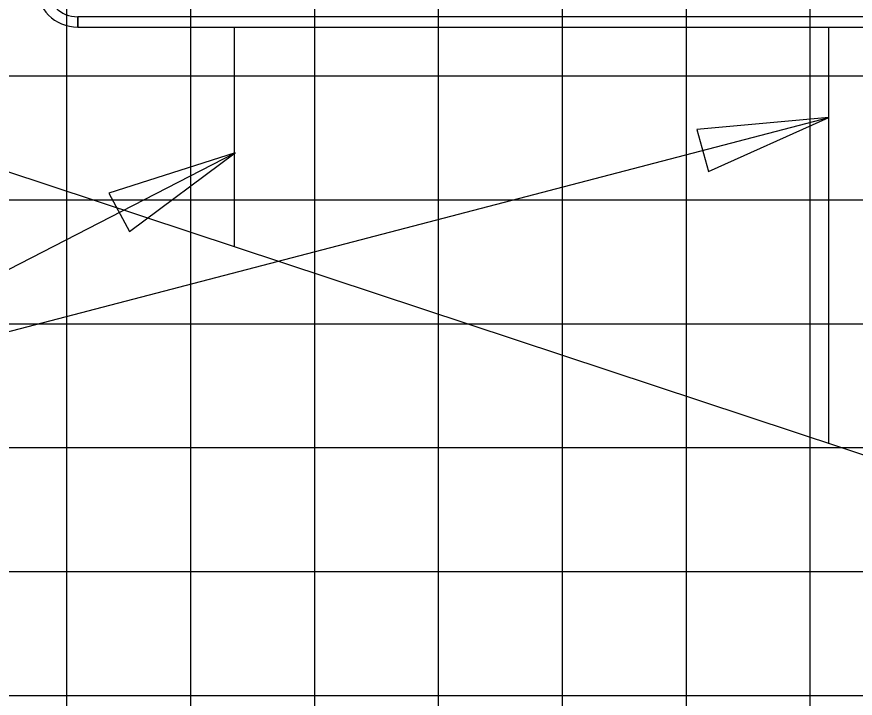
# Model space of a CAD drawing. Extents: x 2193008 to 2198143, y 1236112 to 1237864.
# Drawn here: x 2196615.9 to 2196629.43, y 1237290.07 to 1237301.07 of the extents above; entities that cross this region are included whole.
import ezdxf

# ---------------------------------------------------------------- set-up
doc = ezdxf.new("R2010")
doc.units = 0
for name, color, linetype in [('3', 7, 'Continuous'), ('60', 7, 'Continuous'), ('GSCOLORFILL', 7, 'Continuous'), ('GSDIMS', 7, 'Continuous'), ('M-ROADS', 7, 'Continuous')]:
    doc.layers.add(name, color=color, linetype=linetype)

msp = doc.modelspace()

# ---------------------------------------------------------------- linework, layer by layer
at = {"layer": '3'}
for q in [(2196629.007, 1237299.44), (2196619.423, 1237298.87)]:
    msp.add_line((2196611.789, 1237294.947), q, dxfattribs=at)
at = {"layer": '60'}
msp.add_lwpolyline([(2196632.206, 1237293.116), (2196611.181, 1237300.077), (2196609.593, 1237300.139), (2196607.663, 1237300.214), (2196606.779, 1237300.249), (2196605.653, 1237300.293), (2196604.707, 1237300.33)], dxfattribs=at)
at = {"layer": 'GSCOLORFILL'}
for p, q in [((2196616.88, 1237300.899), (2196616.88, 1237301.066)), ((2196631.541, 1237301.066), (2196616.882, 1237301.066)), ((2196616.882, 1237301.066), (2196616.882, 1237300.899)), ((2196616.882, 1237300.899), (2196631.541, 1237300.899))]:
    msp.add_line(p, q, dxfattribs=at)
for radius in [0.666, 0.5]:
    msp.add_arc((2196616.88, 1237301.565), radius, 180, 270, dxfattribs=at)
at = {"layer": 'GSDIMS'}
for p, q in [((2196619.414, 1237297.351), (2196619.414, 1237300.899)), ((2196629.007, 1237294.175), (2196629.007, 1237300.899))]:
    msp.add_line(p, q, dxfattribs=at)
for points in [[(2196629.007, 1237299.44), (2196626.874, 1237299.246), (2196627.066, 1237298.571)], [(2196619.423, 1237298.87), (2196617.383, 1237298.217), (2196617.718, 1237297.599)]]:
    msp.add_lwpolyline(points, close=True, dxfattribs=at)
at = {"layer": 'M-ROADS'}
for p, q in [((2196616.707, 1237258.106), (2196616.707, 1237318.106)), ((2196618.707, 1237258.106), (2196618.707, 1237318.106)), ((2196620.707, 1237258.106), (2196620.707, 1237318.106)), ((2196622.707, 1237258.106), (2196622.707, 1237318.106)), ((2196624.707, 1237258.106), (2196624.707, 1237318.106)), ((2196626.707, 1237258.106), (2196626.707, 1237318.106)), ((2196628.707, 1237258.106), (2196628.707, 1237318.106)), ((2196734.707, 1237300.106), (2196604.707, 1237300.106)), ((2196734.707, 1237298.106), (2196604.707, 1237298.106)), ((2196734.707, 1237296.106), (2196604.707, 1237296.106)), ((2196734.707, 1237294.106), (2196604.707, 1237294.106)), ((2196734.707, 1237292.106), (2196604.707, 1237292.106)), ((2196734.707, 1237290.106), (2196604.707, 1237290.106))]:
    msp.add_line(p, q, dxfattribs=at)

doc.saveas('drawing.dxf')
